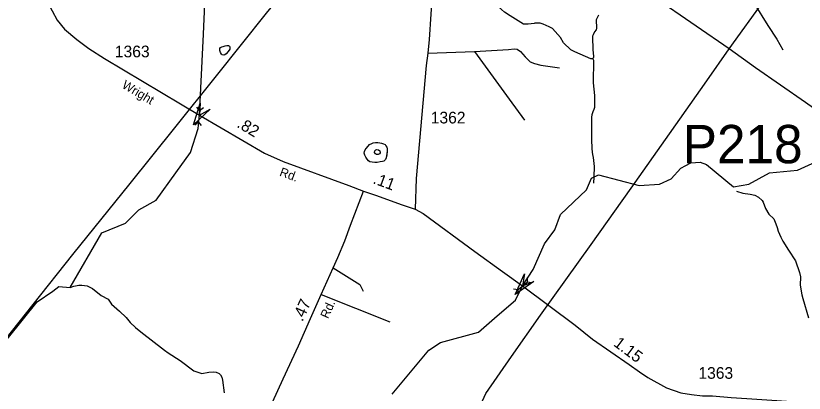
# Model space of a CAD drawing. Extents: x 1473865 to 1648260, y 639067 to 773536.
# Drawn here: x 1492117 to 1500545, y 646199 to 650235 of the extents above; entities that cross this region are included whole.
import ezdxf

# ---------------------------------------------------------------- set-up
doc = ezdxf.new("R2010")
doc.units = 0
for name, color, linetype in [('Exist Hydrographic Creek Single Shore', 7, 'Continuous'), ('Exist Hydrographic Misc Water Feature', 7, 'Continuous'), ('Exist Road Non-System Type 51', 7, 'Continuous'), ('Exist Road Secondary Mileage Hundredths English Label', 7, 'Continuous'), ('Exist Road Secondary Structure Pipe Attributed CELL', 7, 'Continuous'), ('Exist Road Secondary Structure Pipe CELL', 7, 'Continuous'), ('Exist Road Secondary Structure Pipe Number Label', 7, 'Continuous'), ('Exist Road Secondary Type 51 Attributed', 7, 'Continuous'), ('Exist Road Secondary Type 51 Label', 7, 'Continuous'), ('Exist Road Secondary Type 51 Number Label', 7, 'Continuous'), ('Exist Utilities Electrical Transmission Line', 7, 'Continuous')]:
    doc.layers.add(name, color=color, linetype=linetype)

msp = doc.modelspace()

# ---------------------------------------------------------------- linework, layer by layer
at = {"layer": 'Exist Hydrographic Creek Single Shore'}
for points in [[(1492025.1, 646778.8), (1492347.2, 647175.3), (1492515.2, 647290), (1492578.6, 647341), (1492698.1, 647328.1), (1493037, 647913.7), (1493290.9, 648019.4), (1493433.6, 648159.4), (1493619.1, 648262.2), (1493829.6, 648554.8), (1493986.5, 648772), (1494065.5, 649029.7), (1494081.6, 649172.2), (1494122.9, 650037.4), (1494147.6, 650609.9)], [(1496140.6, 646190.8), (1496531.6, 646658.9), (1496657.6, 646741.7), (1497061.7, 646852.1), (1497263.4, 647027.2), (1497457.6, 647195), (1497533.2, 647347.8), (1497646.6, 647522.6), (1497768.6, 647796), (1497879.6, 647944.7), (1497940.6, 648110.9), (1498219.6, 648374.4), (1498271.7, 648498.1), (1498347.7, 648536), (1498779.6, 648422.2), (1498996.7, 648434.3), (1499122.7, 648490.8), (1499224.7, 648606.9), (1499333.7, 648663.8), (1499433.6, 648668.3), (1499499.6, 648644), (1499787.6, 648405.1), (1499954.7, 648434.7), (1500173.7, 648555), (1500474.7, 648585), (1500667.6, 648673)]]:
    msp.add_lwpolyline(points, dxfattribs=at)
at = {"layer": 'Exist Hydrographic Misc Water Feature'}
for points in [[(1498287.2, 649775.4), (1498271.2, 649773.8), (1498265.2, 649775.9), (1498092.6, 649849.1), (1498049, 649871.9), (1497972.2, 649946.8), (1497939.3, 650001.9), (1497853.1, 650097.4), (1497817.5, 650118.1), (1497756, 650147.2), (1497722.2, 650155.8), (1497666.2, 650156.9), (1497658.2, 650153.1), (1497594, 650144.3), (1497546, 650147.2), (1497402, 650232.8), (1497340.4, 650275), (1497277.4, 650330.1), (1497233.2, 650347.6)], [(1498347.6, 650240), (1498327, 650206.4), (1498322.6, 650190.5), (1498325.1, 650102.6), (1498320.8, 650086.6), (1498304.4, 650064.9), (1498287.8, 650031.3), (1498283.5, 650015.4), (1498284.8, 649863.5), (1498288.5, 649847.4), (1498291.5, 649791.4), (1498287.2, 649775.4)], [(1494335.1, 649905.4), (1494355.8, 649912.5), (1494375, 649916.1), (1494390.1, 649916.5), (1494401.1, 649911.1), (1494406.5, 649901.9), (1494407.1, 649892.3), (1494404, 649879.3), (1494388.4, 649851.8), (1494365.7, 649826.9), (1494352.7, 649818.9), (1494340.3, 649815.5), (1494323.7, 649817.9), (1494315.5, 649824.8), (1494305.2, 649842.5), (1494299.3, 649864.4), (1494300, 649884.3), (1494305.5, 649895.7), (1494319.5, 649902.1), (1494335.1, 649905.4)], [(1498287.2, 649775.4), (1498290.9, 649759.4), (1498288.6, 649519.6), (1498304.1, 649383.4), (1498301.8, 649255.5), (1498297.3, 649231.6), (1498284.9, 649207.9), (1498276.4, 649176), (1498271.9, 649152.1), (1498269.6, 649024.3), (1498271.6, 648912.3), (1498273.8, 648816.3), (1498277.1, 648776.3), (1498280.7, 648752.2), (1498288.1, 648720.1), (1498291.6, 648688.1), (1498298.3, 648624), (1498296.4, 648512.1), (1498293, 648444.9)], [(1496087.9, 648788.1), (1496081.9, 648749.6), (1496077.1, 648717.1), (1496068.8, 648698.2), (1496051.7, 648682.2), (1496036.2, 648675.6), (1496012.3, 648671.9), (1495982, 648667.9), (1495953.6, 648667.1), (1495925.2, 648668.6), (1495902.8, 648672.8), (1495886.8, 648685.3), (1495872.3, 648703.3), (1495859.7, 648724), (1495848.4, 648744.8), (1495842.3, 648765), (1495843.2, 648784.5), (1495850.9, 648800.1), (1495862.4, 648816.7), (1495882.9, 648840), (1495900.1, 648857.3), (1495921.8, 648870.8), (1495937.8, 648876.6), (1495962.1, 648878.8), (1495987.2, 648878.8), (1496010, 648877.3), (1496025.3, 648874.2), (1496048.9, 648866.7), (1496064.1, 648857.5), (1496074.6, 648845.7), (1496083.6, 648830.1), (1496088.8, 648812.8), (1496087.9, 648788.1)], [(1496087.9, 648788.1), (1496077.1, 648717.1), (1496068.8, 648698.2), (1496051.7, 648682.2), (1496036.2, 648675.6), (1496012.3, 648671.9), (1495982, 648667.9), (1495953.6, 648667.1), (1495925.2, 648668.6), (1495902.8, 648672.8), (1495886.8, 648685.3), (1495872.3, 648703.3), (1495859.7, 648724), (1495848.4, 648744.8), (1495842.3, 648765), (1495843.2, 648784.5), (1495850.9, 648800.1), (1495862.4, 648816.7), (1495882.9, 648840), (1495900.1, 648857.3), (1495921.8, 648870.8), (1495937.8, 648876.6), (1495962.1, 648878.8), (1495987.2, 648878.8), (1496010, 648877.3), (1496025.3, 648874.2), (1496048.9, 648866.7), (1496064.1, 648857.5), (1496074.6, 648845.7), (1496083.6, 648830.1), (1496088.8, 648812.8), (1496087.9, 648788.1)], [(1495974, 648803.6), (1495994.5, 648803.1), (1496008.7, 648791.7), (1496012.1, 648777.6), (1496011.5, 648768.3), (1496005.8, 648759.6), (1495990.3, 648753.4), (1495974.4, 648753.7), (1495962.4, 648758.6), (1495953.4, 648773.7), (1495955.1, 648789.6), (1495965.2, 648801), (1495974, 648803.6)], [(1499821.3, 648359.5), (1499888.9, 648338.2), (1499968.7, 648326.8), (1500016.5, 648315.9), (1500056.1, 648295.1), (1500095.4, 648260.4), (1500107.1, 648242.2), (1500129.9, 648173.8), (1500167.8, 648115.5), (1500219.9, 648064.2), (1500243, 648011.8), (1500254.2, 647971.6), (1500265.5, 647931.4), (1500294.3, 647866.9), (1500315.5, 647826.6), (1500377.8, 647729.4), (1500452.6, 647613.6), (1500495.5, 647489.4), (1500504.6, 647443.2), (1500503.1, 647355.3), (1500521.1, 647251.1), (1500528.4, 647211), (1500590.7, 647005.9)], [(1492698.1, 647328.1), (1492736.4, 647345.4), (1492790.5, 647356.3), (1492824.6, 647355.7), (1492880.4, 647346.7), (1492935.8, 647317.6), (1493030.5, 647243.9), (1493105.8, 647206.5), (1493140.8, 647149.9), (1493225.5, 647078.3), (1493298.2, 647009), (1493341.2, 646956.2), (1493398.2, 646901.2), (1493455.3, 646854.2), (1493707.7, 646659.5), (1493747.2, 646630.8), (1493873.7, 646548.5), (1494019.7, 646437.8), (1494104.5, 646411.6), (1494179.5, 646424.8), (1494235.4, 646427.8), (1494259.4, 646423.3), (1494291.1, 646408.8), (1494306.9, 646394.4), (1494318.5, 646372.3), (1494325.9, 646340.1), (1494343.4, 646203.9)]]:
    msp.add_lwpolyline(points, dxfattribs=at)
at = {"layer": 'Exist Road Non-System Type 51'}
for p, q in [((1496520.3, 649834), (1497020.2, 649853.4)), ((1495383.3, 647256.5), (1496116.4, 646961.5))]:
    msp.add_line(p, q, dxfattribs=at)
for points in [[(1499974.5, 650902.7), (1499925.4, 650843.5), (1499866.1, 650760.4), (1499845.5, 650719.4), (1499835, 650672.8), (1499842.2, 650622.8), (1499879, 650554.3), (1500010.1, 650366.1), (1500155.4, 650132.9), (1500252.3, 649984.4), (1500316.4, 649871.3)], [(1497020.2, 649853.4), (1497385.1, 649874.6), (1497444.9, 649882.4), (1497475.8, 649876.6), (1497512.5, 649851.5), (1497560.8, 649795.4), (1497614.8, 649743.3), (1497661.2, 649723.9), (1497728.7, 649706.5), (1497929.5, 649677.6)], [(1497020.2, 649853.4), (1497392.5, 649343.7), (1497555, 649119.7)], [(1495511.5, 647541.7), (1495795, 647363.1), (1495831, 647291)]]:
    msp.add_lwpolyline(points, dxfattribs=at)
at = {"layer": 'Exist Road Secondary Structure Pipe Attributed CELL'}
for points in [[(1494194.8, 649236.2), (1494018, 649068.2), (1494087.1, 649302), (1494081.6, 649172.2)], [(1497654.2, 647395.3), (1497455.7, 647253.7), (1497556.8, 647475.6), (1497533.2, 647347.8)]]:
    msp.add_lwpolyline(points, close=True, dxfattribs=at)
at = {"layer": 'Exist Road Secondary Structure Pipe CELL'}
for p, q in [((1494049.1, 649258.3), (1494082.4, 649220)), ((1494082.4, 649220), (1494070.8, 649099.7)), ((1494122.5, 649251.2), (1494082.4, 649220)), ((1494030.8, 649068.5), (1494070.8, 649099.7)), ((1494104.1, 649061.4), (1494070.8, 649099.7)), ((1497585.1, 647437.4), (1497581.9, 647386.7)), ((1497489, 647309.3), (1497581.9, 647386.7)), ((1497632.3, 647380.8), (1497581.9, 647386.7)), ((1497438.6, 647315.2), (1497489, 647309.3)), ((1497485.8, 647258.6), (1497489, 647309.3))]:
    msp.add_line(p, q, dxfattribs=at)
at = {"layer": 'Exist Road Secondary Type 51 Attributed'}
for points in [[(1492406.4, 650664), (1492406.4, 650542.9), (1492417.4, 650457.6), (1492453.2, 650388.9), (1492559.8, 650187.4), (1492638.3, 650092.1), (1492770.5, 649979.8), (1492896.9, 649885.8), (1493065.2, 649777), (1494081.6, 649172.2), (1494776.4, 648764.8), (1494976.9, 648675.5), (1495676.7, 648419.8), (1495834.5, 648358.8)], [(1496570.5, 650528), (1496537.6, 649980.9), (1496520.3, 649834), (1496504.7, 649704.6), (1496397.1, 648496.9), (1496386.7, 648167.2)], [(1494863.1, 646103.4), (1494974.9, 646353.5), (1495140.6, 646704.8), (1495267.4, 646998.8), (1495383.3, 647256.5), (1495511.5, 647541.7), (1495560.1, 647649.8), (1495635, 647830.6), (1495694.3, 647995.3), (1495834.5, 648358.8)], [(1495834.5, 648358.8), (1495974.9, 648312.6), (1496235.3, 648216.3), (1496386.7, 648167.2)], [(1496386.7, 648167.2), (1496473.7, 648122.2), (1497023.1, 647713.2), (1497320.6, 647499.4), (1497533.2, 647347.8), (1498098.2, 646927.3), (1498283.7, 646776.4), (1498673.3, 646505.7), (1498784, 646428), (1498873.1, 646368.4), (1499072.2, 646257.8), (1499227.9, 646205.1), (1499340.1, 646186.8), (1499456.8, 646170.8), (1499564.4, 646170.8), (1499765.3, 646155), (1499932.4, 646143.6), (1500675.1, 646094.9), (1501064.7, 646074.4), (1501609.5, 646048.9), (1501832.9, 646042.4)]]:
    msp.add_lwpolyline(points, dxfattribs=at)
at = {"layer": 'Exist Utilities Electrical Transmission Line'}
for points in [[(1499742.5, 649881.3), (1500123.3, 650413.1), (1500510.3, 650968.5), (1500891.2, 651510.3), (1501318.1, 652063.2), (1501665.5, 652509.5), (1502049.3, 652997.2), (1502362, 653402.1), (1502578.4, 653670.4)], [(1496341.8, 652167.8), (1496058.1, 651824.5), (1495694.8, 651370.4), (1495251.9, 650827.8), (1494794.6, 650261.4), (1494259.8, 649592.2), (1493814.8, 649037.5), (1493337, 648443.4), (1492724.6, 647683.6), (1492300.8, 647149.4), (1491832.4, 646562.4), (1491364.9, 645978.1), (1490956.6, 645466.8), (1490599.2, 645018.8), (1490178.8, 644491.6), (1489291.2, 643370.4)], [(1499742.5, 649881.3), (1499388.5, 650125.1), (1498923.8, 650448.9), (1498492.7, 650752.1), (1498006.3, 651090.1), (1497508, 651444.5), (1497063.1, 651755.8), (1496671.6, 652032.2), (1496444.1, 652190.1)], [(1495179.7, 643211.6), (1496085, 644379.7), (1496554.9, 644990), (1496659.1, 645126.2), (1497026.5, 645948.2), (1497140.6, 646198.2), (1497415.1, 646591.7), (1497726.1, 647034.6), (1497996.3, 647412.2), (1498268.4, 647789.7), (1498694.4, 648390.6), (1499103.7, 648973.9), (1499502.9, 649539.3), (1499742.5, 649881.3)], [(1502908, 647142.7), (1502648.5, 647172.9), (1502510.8, 647187.3), (1502248.3, 647529.6), (1501841.1, 648062.4), (1501407.9, 648611.6), (1501239.2, 648816.4), (1501035.7, 648967.7), (1500559.2, 649307.7), (1500025.2, 649678.7), (1499742.5, 649881.3)]]:
    msp.add_lwpolyline(points, dxfattribs=at)

# ---------------------------------------------------------------- texts
at = {"layer": 'Exist Road Secondary Mileage Hundredths English Label'}
for s, rotation, p in [('.82', 329.25059, (1494472.2, 649050.1)), ('.11', 339.70468, (1495926.4, 648445.6)), ('.47', 65.79369, (1495181.4, 646958.1)), ('1.15', 323.14277, (1498498.2, 646713.8))]:
    msp.add_text(s, height=125, rotation=rotation, dxfattribs=at).set_placement(p)
at = {"layer": 'Exist Road Secondary Structure Pipe Number Label'}
msp.add_text('P218', height=410.1, dxfattribs=at).set_placement((1499246.7, 648657.9))
at = {"layer": 'Exist Road Secondary Type 51 Label'}
for s, rotation, p in [('Wright', 329.25059, (1493244.2, 649470.5)), ('Rd.', 339.93259, (1494929.8, 648527.5)), ('Rd.', 65.79374, (1495455.1, 646990.1))]:
    msp.add_text(s, height=95, rotation=rotation, dxfattribs=at).set_placement(p)
at = {"layer": 'Exist Road Secondary Type 51 Number Label'}
for s, p in [('1363', (1493176.4, 649790.9)), ('1362', (1496552.9, 649084)), ('1363', (1499413.6, 646353.5))]:
    msp.add_text(s, height=125, dxfattribs=at).set_placement(p)

doc.saveas('drawing.dxf')
